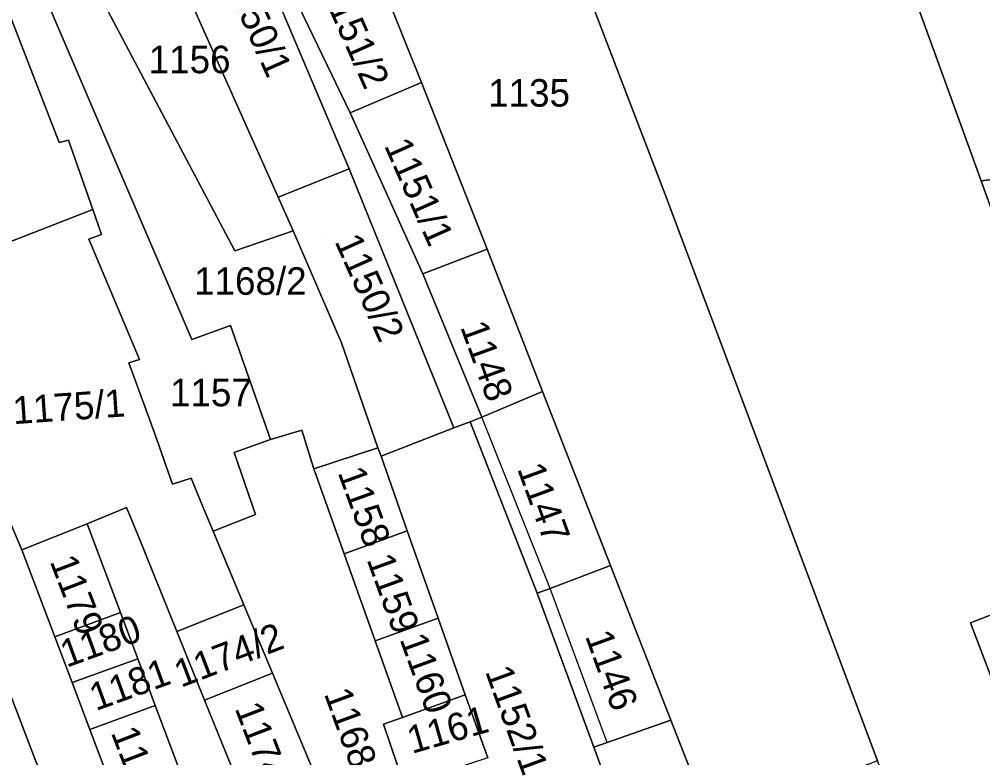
# Model space of a CAD drawing. Extents: x -263943 to -261149, y -1236934 to -1230686.
# Drawn here: x -262918.9 to -262849, y -1235419.6 to -1235365.9 of the extents above; entities that cross this region are included whole.
import ezdxf

# ---------------------------------------------------------------- set-up
doc = ezdxf.new("R2010")
doc.units = 0
for name, color, linetype in [('body_kn', 7, 'Continuous'), ('kladpar_druhypozemkov', 7, 'Continuous'), ('kladpar_hranice', 7, 'Continuous'), ('kladpar_parcelnecisla', 7, 'Continuous'), ('kladpar_plochy', 7, 'Continuous'), ('zappar_hrandruhpozemk', 7, 'Continuous')]:
    doc.layers.add(name, color=color, linetype=linetype)

msp = doc.modelspace()

# ---------------------------------------------------------------- linework, layer by layer
at = {"layer": 'body_kn'}
for p, q in [((-262889.74, -1235370.49), (-262889.74, -1235370.49)), ((-262894.91, -1235372.7), (-262894.91, -1235372.7)), ((-262894.91, -1235372.7), (-262894.91, -1235372.7)), ((-262916.04, -1235374.85), (-262916.04, -1235374.85)), ((-262915.36, -1235374.68), (-262915.36, -1235374.68)), ((-262894.99, -1235376.77), (-262894.99, -1235376.77)), ((-262849.08, -1235377.63), (-262849.08, -1235377.63)), ((-262849.08, -1235377.63), (-262849.08, -1235377.63)), ((-262900.14, -1235378.83), (-262900.14, -1235378.83)), ((-262871.9, -1235378.94), (-262871.9, -1235378.94)), ((-262913.59, -1235379.73), (-262913.59, -1235379.73)), ((-262912.96, -1235381.54), (-262912.96, -1235381.54)), ((-262899.05, -1235381.27), (-262899.05, -1235381.27)), ((-262913.9, -1235381.88), (-262913.9, -1235381.88)), ((-262903.29, -1235382.72), (-262903.29, -1235382.72)), ((-262884.96, -1235382.6), (-262884.96, -1235382.6)), ((-262884.96, -1235382.6), (-262884.96, -1235382.6)), ((-262889.62, -1235384.39), (-262889.62, -1235384.39)), ((-262903.61, -1235388.14), (-262903.61, -1235388.14)), ((-262906.41, -1235389.16), (-262906.41, -1235389.16)), ((-262895.55, -1235389.4), (-262895.55, -1235389.4)), ((-262910.99, -1235390.87), (-262910.99, -1235390.87)), ((-262910.22, -1235390.61), (-262910.22, -1235390.61)), ((-262880.94, -1235392.94), (-262880.94, -1235392.94)), ((-262886.2, -1235395.15), (-262886.2, -1235395.15)), ((-262886.2, -1235395.15), (-262886.2, -1235395.15)), ((-262885.35, -1235394.81), (-262885.35, -1235394.81)), ((-262898.41, -1235395.76), (-262898.41, -1235395.76)), ((-262887.38, -1235395.58), (-262887.38, -1235395.58)), ((-262909.1, -1235396.03), (-262909.1, -1235396.03)), ((-262900.7, -1235396.44), (-262900.7, -1235396.44)), ((-262892.89, -1235397.03), (-262892.89, -1235397.03)), ((-262892.89, -1235397.03), (-262892.89, -1235397.03)), ((-262903.33, -1235397.38), (-262903.33, -1235397.38)), ((-262903.33, -1235397.38), (-262903.33, -1235397.38)), ((-262892.67, -1235397.65), (-262892.67, -1235397.65)), ((-262897.56, -1235398.56), (-262897.56, -1235398.56)), ((-262897.56, -1235398.56), (-262897.56, -1235398.56)), ((-262906.47, -1235399.25), (-262906.47, -1235399.25)), ((-262907.82, -1235399.68), (-262907.82, -1235399.68)), ((-262911.15, -1235401.37), (-262911.15, -1235401.37)), ((-262905.58, -1235401.37), (-262905.58, -1235401.37)), ((-262901.79, -1235401.87), (-262901.79, -1235401.87)), ((-262914.01, -1235402.57), (-262914.01, -1235402.57)), ((-262914.01, -1235402.57), (-262914.01, -1235402.57)), ((-262910.34, -1235403.37), (-262910.34, -1235403.37)), ((-262904.86, -1235403.09), (-262904.86, -1235403.09)), ((-262890.76, -1235403.06), (-262890.76, -1235403.06)), ((-262918.75, -1235404.44), (-262918.75, -1235404.44)), ((-262918.75, -1235404.44), (-262918.75, -1235404.44)), ((-262895.35, -1235404.74), (-262895.35, -1235404.74)), ((-262895.35, -1235404.74), (-262895.35, -1235404.74)), ((-262876, -1235405.58), (-262876, -1235405.58)), ((-262881.32, -1235407.6), (-262881.32, -1235407.6)), ((-262881.32, -1235407.6), (-262881.32, -1235407.6)), ((-262880.39, -1235407.26), (-262880.39, -1235407.26)), ((-262880.39, -1235407.26), (-262880.39, -1235407.26)), ((-262902.63, -1235408.44), (-262902.63, -1235408.44)), ((-262911.6, -1235409.01), (-262911.6, -1235409.01)), ((-262888.52, -1235409.42), (-262888.52, -1235409.42)), ((-262849.84, -1235409.76), (-262849.84, -1235409.76)), ((-262849.84, -1235409.76), (-262849.84, -1235409.76)), ((-262907.5, -1235410.39), (-262907.5, -1235410.39)), ((-262907.5, -1235410.39), (-262907.5, -1235410.39)), ((-262916.37, -1235410.76), (-262916.37, -1235410.76)), ((-262916.37, -1235410.76), (-262916.37, -1235410.76)), ((-262893.1, -1235411.06), (-262893.1, -1235411.06)), ((-262893.1, -1235411.06), (-262893.1, -1235411.06)), ((-262910.34, -1235412.37), (-262910.34, -1235412.37)), ((-262900.56, -1235413.41), (-262900.56, -1235413.41)), ((-262915.11, -1235414.1), (-262915.11, -1235414.1)), ((-262915.11, -1235414.1), (-262915.11, -1235414.1)), ((-262905.48, -1235415.37), (-262905.48, -1235415.37)), ((-262886.56, -1235414.99), (-262886.56, -1235414.99)), ((-262909.07, -1235415.75), (-262909.07, -1235415.75)), ((-262891.12, -1235416.62), (-262891.12, -1235416.62)), ((-262891.12, -1235416.62), (-262891.12, -1235416.62)), ((-262871.61, -1235416.82), (-262871.61, -1235416.82)), ((-262871.61, -1235416.82), (-262871.61, -1235416.82)), ((-262913.82, -1235417.51), (-262913.82, -1235417.51)), ((-262913.82, -1235417.51), (-262913.82, -1235417.51)), ((-262892.5, -1235417.12), (-262892.5, -1235417.12)), ((-262892.5, -1235417.12), (-262892.5, -1235417.12)), ((-262877.22, -1235418.78), (-262877.22, -1235418.78)), ((-262876.24, -1235418.44), (-262876.24, -1235418.44)), ((-262876.24, -1235418.44), (-262876.24, -1235418.44))]:
    msp.add_line(p, q, dxfattribs=at)
at = {"layer": 'kladpar_druhypozemkov'}
for p, q in [((-262893.55, -1235366.32), (-262893.55, -1235366.32)), ((-262908.1, -1235367.62), (-262908.1, -1235367.62)), ((-262882.1, -1235370.22), (-262882.1, -1235370.22)), ((-262889.22, -1235377.36), (-262889.22, -1235377.36)), ((-262896.6, -1235381.42), (-262896.6, -1235381.42)), ((-262901.75, -1235384.31), (-262901.75, -1235384.31)), ((-262884.4, -1235389.09), (-262884.4, -1235389.09)), ((-262905.71, -1235391.65), (-262905.71, -1235391.65)), ((-262915.69, -1235392.79), (-262915.69, -1235392.79)), ((-262880.23, -1235400.03), (-262880.23, -1235400.03)), ((-262893.11, -1235400.1), (-262893.11, -1235400.1)), ((-262914.3, -1235406.19), (-262914.3, -1235406.19)), ((-262890.96, -1235406.2), (-262890.96, -1235406.2)), ((-262913.9, -1235410.39), (-262913.9, -1235410.39)), ((-262903.6, -1235410.69), (-262903.6, -1235410.69)), ((-262888.82, -1235412.59), (-262888.82, -1235412.59)), ((-262875.19, -1235412.53), (-262875.19, -1235412.53)), ((-262912.3, -1235413.69), (-262912.3, -1235413.69)), ((-262881.75, -1235416.04), (-262881.75, -1235416.04)), ((-262893.86, -1235417.16), (-262893.86, -1235417.16)), ((-262889, -1235417.42), (-262889, -1235417.42)), ((-262899.71, -1235418.72), (-262899.71, -1235418.72)), ((-262909.4, -1235419.39), (-262909.4, -1235419.39))]:
    msp.add_line(p, q, dxfattribs=at)
at = {"layer": 'kladpar_hranice'}
for points in [[(-262903.33, -1235397.38), (-262901.79, -1235401.87), (-262904.86, -1235403.09), (-262905.58, -1235401.37), (-262906.47, -1235399.25), (-262907.82, -1235399.68), (-262909.1, -1235396.03), (-262910.99, -1235390.87), (-262910.22, -1235390.61), (-262913.9, -1235381.88), (-262912.96, -1235381.54), (-262913.59, -1235379.73), (-262915.36, -1235374.68), (-262916.04, -1235374.85), (-262924.32, -1235353.5), (-262935.86, -1235323.3), (-262938.41, -1235316.63), (-262934.34, -1235315.61), (-262930.52, -1235327.14), (-262922.03, -1235352.73), (-262906.41, -1235389.16), (-262903.61, -1235388.14), (-262900.7, -1235396.44), (-262903.33, -1235397.38)], [(-262894.91, -1235372.7), (-262889.62, -1235384.39), (-262885.35, -1235394.81), (-262886.2, -1235395.15), (-262887.38, -1235395.58), (-262894.99, -1235376.77), (-262905, -1235353.07), (-262907.37, -1235347.45), (-262915.41, -1235316.94), (-262909.8, -1235320.41), (-262899.54, -1235355.41), (-262896.3, -1235362.61), (-262899.26, -1235363.63), (-262894.91, -1235372.7)], [(-262896.3, -1235362.61), (-262899.54, -1235355.41), (-262909.8, -1235320.41), (-262906.49, -1235322.44), (-262895.38, -1235356.42), (-262889.74, -1235370.49), (-262894.91, -1235372.7), (-262899.26, -1235363.63), (-262896.3, -1235362.61)], [(-262871.61, -1235416.82), (-262876, -1235405.58), (-262880.94, -1235392.94), (-262884.96, -1235382.6), (-262889.74, -1235370.49), (-262895.38, -1235356.42), (-262906.49, -1235322.44), (-262892.74, -1235323.7), (-262883.69, -1235348.18), (-262871.9, -1235378.94), (-262856.6, -1235419.77), (-262868.65, -1235424.42), (-262871.61, -1235416.82)], [(-262928.07, -1235382.5), (-262932.08, -1235372.58), (-262930.73, -1235371.9), (-262935.08, -1235360.72), (-262936.27, -1235361.14), (-262949.25, -1235327.15), (-262935.86, -1235323.3), (-262924.32, -1235353.5), (-262916.04, -1235374.85), (-262915.36, -1235374.68), (-262913.59, -1235379.73), (-262927.03, -1235384.96), (-262928.07, -1235382.5)], [(-262849.84, -1235409.76), (-262846.25, -1235419.24), (-262855.31, -1235423.16), (-262856.6, -1235419.77), (-262871.9, -1235378.94), (-262883.69, -1235348.18), (-262892.74, -1235323.7), (-262866.76, -1235328.92), (-262849.08, -1235377.63), (-262840.19, -1235402.28), (-262839.08, -1235405.59), (-262849.84, -1235409.76)], [(-262849.08, -1235377.63), (-262866.76, -1235328.92), (-262860.91, -1235327.39), (-262842.47, -1235376.18), (-262844.25, -1235376.69), (-262846.96, -1235377.38), (-262849.08, -1235377.63)], [(-262897.56, -1235398.56), (-262898.41, -1235395.76), (-262900.7, -1235396.44), (-262903.61, -1235388.14), (-262906.41, -1235389.16), (-262922.03, -1235352.73), (-262921.55, -1235352.56), (-262919.51, -1235351.85), (-262915.14, -1235360.27), (-262903.29, -1235382.72), (-262899.05, -1235381.27), (-262895.55, -1235389.4), (-262892.89, -1235397.03), (-262897.56, -1235398.56)], [(-262905, -1235353.07), (-262894.99, -1235376.77), (-262900.14, -1235378.83), (-262909.55, -1235357.71), (-262910.68, -1235355.09), (-262905, -1235353.07)], [(-262915.14, -1235360.27), (-262909.55, -1235357.71), (-262900.14, -1235378.83), (-262899.05, -1235381.27), (-262903.29, -1235382.72), (-262915.14, -1235360.27)], [(-262928.07, -1235382.5), (-262927.03, -1235384.96), (-262918.75, -1235404.44), (-262916.37, -1235410.76), (-262915.11, -1235414.1), (-262913.82, -1235417.51), (-262911.74, -1235423.02), (-262909.88, -1235427.97), (-262908.94, -1235430.48), (-262909.5, -1235430.69), (-262913.08, -1235432.07), (-262921.88, -1235409.02), (-262923.32, -1235409.62), (-262928.96, -1235395.64), (-262937, -1235374.96), (-262938.27, -1235375.39), (-262940.75, -1235369.37), (-262942.63, -1235363.69)], [(-262894.91, -1235372.7), (-262889.74, -1235370.49), (-262884.96, -1235382.6), (-262889.62, -1235384.39), (-262894.91, -1235372.7)], [(-262919.14, -1235424.34), (-262921.6, -1235417.5), (-262921.85, -1235417.59), (-262927.17, -1235404.74), (-262932.66, -1235391.49), (-262936.73, -1235381.66), (-262939.03, -1235375.73), (-262938.27, -1235375.39), (-262937, -1235374.96), (-262928.96, -1235395.64), (-262923.32, -1235409.62), (-262921.88, -1235409.02), (-262913.08, -1235432.07)], [(-262892.89, -1235397.03), (-262895.55, -1235389.4), (-262899.05, -1235381.27), (-262900.14, -1235378.83), (-262894.99, -1235376.77), (-262887.38, -1235395.58), (-262892.67, -1235397.65), (-262892.89, -1235397.03)], [(-262849.08, -1235377.63), (-262846.96, -1235377.38), (-262840.32, -1235386.77), (-262836.46, -1235400.92), (-262840.19, -1235402.28), (-262849.08, -1235377.63)], [(-262914.01, -1235402.57), (-262918.75, -1235404.44), (-262927.03, -1235384.96), (-262913.59, -1235379.73), (-262912.96, -1235381.54), (-262913.9, -1235381.88), (-262910.22, -1235390.61), (-262910.99, -1235390.87), (-262909.1, -1235396.03), (-262907.82, -1235399.68), (-262906.47, -1235399.25), (-262905.58, -1235401.37), (-262904.86, -1235403.09), (-262902.63, -1235408.44), (-262907.5, -1235410.39), (-262910.34, -1235403.37), (-262911.15, -1235401.37), (-262914.01, -1235402.57)], [(-262884.96, -1235382.6), (-262880.94, -1235392.94), (-262885.35, -1235394.81), (-262889.62, -1235384.39), (-262884.96, -1235382.6)], [(-262886.2, -1235395.15), (-262885.35, -1235394.81), (-262880.94, -1235392.94), (-262876, -1235405.58), (-262880.39, -1235407.26), (-262881.32, -1235407.6), (-262886.2, -1235395.15)], [(-262884.92, -1235419.56), (-262886.56, -1235414.99), (-262888.52, -1235409.42), (-262890.76, -1235403.06), (-262892.67, -1235397.65), (-262887.38, -1235395.58), (-262886.2, -1235395.15), (-262881.32, -1235407.6), (-262877.22, -1235418.78), (-262874.14, -1235427.17)], [(-262896.64, -1235422.8), (-262900.56, -1235413.41), (-262902.63, -1235408.44), (-262904.86, -1235403.09), (-262901.79, -1235401.87), (-262903.33, -1235397.38), (-262900.7, -1235396.44), (-262898.41, -1235395.76), (-262897.56, -1235398.56), (-262895.35, -1235404.74), (-262893.1, -1235411.06), (-262891.12, -1235416.62)], [(-262895.35, -1235404.74), (-262897.56, -1235398.56), (-262892.89, -1235397.03), (-262892.67, -1235397.65), (-262890.76, -1235403.06), (-262895.35, -1235404.74)], [(-262906.97, -1235421.35), (-262909.07, -1235415.75), (-262910.34, -1235412.37), (-262911.6, -1235409.01), (-262914.01, -1235402.57), (-262911.15, -1235401.37), (-262910.34, -1235403.37), (-262907.5, -1235410.39), (-262905.48, -1235415.37), (-262901.72, -1235424.67)], [(-262918.75, -1235404.44), (-262914.01, -1235402.57), (-262911.6, -1235409.01), (-262916.37, -1235410.76), (-262918.75, -1235404.44)], [(-262895.35, -1235404.74), (-262890.76, -1235403.06), (-262888.52, -1235409.42), (-262893.1, -1235411.06), (-262895.35, -1235404.74)], [(-262881.32, -1235407.6), (-262880.39, -1235407.26), (-262876, -1235405.58), (-262871.61, -1235416.82), (-262876.24, -1235418.44), (-262877.22, -1235418.78), (-262881.32, -1235407.6)], [(-262843.57, -1235458.14), (-262844.03, -1235456.74), (-262844.15, -1235456.37), (-262845.62, -1235451.73), (-262844.37, -1235451.34), (-262845.65, -1235447.62), (-262846.97, -1235447.64), (-262849.01, -1235441.58), (-262853.69, -1235427.31), (-262855.31, -1235423.16), (-262846.25, -1235419.24), (-262849.84, -1235409.76), (-262839.08, -1235405.59), (-262838.48, -1235407.11), (-262837.28, -1235410.16), (-262838.47, -1235410.75), (-262836.25, -1235414.99), (-262823.53, -1235439.2), (-262819.25, -1235451.48), (-262833.4, -1235455.4), (-262843.57, -1235458.14)], [(-262907.5, -1235410.39), (-262902.63, -1235408.44), (-262900.56, -1235413.41), (-262905.48, -1235415.37), (-262907.5, -1235410.39)], [(-262916.37, -1235410.76), (-262911.6, -1235409.01), (-262910.34, -1235412.37), (-262915.11, -1235414.1), (-262916.37, -1235410.76)], [(-262893.1, -1235411.06), (-262888.52, -1235409.42), (-262886.56, -1235414.99), (-262891.12, -1235416.62), (-262893.1, -1235411.06)], [(-262915.11, -1235414.1), (-262910.34, -1235412.37), (-262909.07, -1235415.75), (-262913.82, -1235417.51), (-262915.11, -1235414.1)], [(-262901.72, -1235424.67), (-262905.48, -1235415.37), (-262900.56, -1235413.41), (-262896.64, -1235422.8), (-262897.11, -1235422.97), (-262901.72, -1235424.67)], [(-262892.5, -1235417.12), (-262891.12, -1235416.62), (-262886.56, -1235414.99), (-262884.92, -1235419.56), (-262890.99, -1235421.56), (-262892.5, -1235417.12)], [(-262913.82, -1235417.51), (-262909.07, -1235415.75), (-262906.97, -1235421.35), (-262911.74, -1235423.02), (-262913.82, -1235417.51)], [(-262891.12, -1235416.62), (-262892.5, -1235417.12), (-262890.99, -1235421.56)], [(-262873.13, -1235426.81), (-262874.14, -1235427.17), (-262877.22, -1235418.78), (-262876.24, -1235418.44), (-262871.61, -1235416.82), (-262868.65, -1235424.42), (-262868.37, -1235425.13), (-262873.13, -1235426.81)]]:
    msp.add_lwpolyline(points, dxfattribs=at)
at = {"layer": 'kladpar_plochy'}
for points in [[(-262903.33, -1235397.38), (-262901.79, -1235401.87), (-262904.86, -1235403.09), (-262905.58, -1235401.37), (-262906.47, -1235399.25), (-262907.82, -1235399.68), (-262909.1, -1235396.03), (-262910.99, -1235390.87), (-262910.22, -1235390.61), (-262913.9, -1235381.88), (-262912.96, -1235381.54), (-262913.59, -1235379.73), (-262915.36, -1235374.68), (-262916.04, -1235374.85), (-262924.32, -1235353.5), (-262935.86, -1235323.3), (-262938.41, -1235316.63), (-262934.34, -1235315.61), (-262930.52, -1235327.14), (-262922.03, -1235352.73), (-262906.41, -1235389.16), (-262903.61, -1235388.14), (-262900.7, -1235396.44)], [(-262894.91, -1235372.7), (-262889.62, -1235384.39), (-262885.35, -1235394.81), (-262886.2, -1235395.15), (-262887.38, -1235395.58), (-262894.99, -1235376.77), (-262905, -1235353.07), (-262907.37, -1235347.45), (-262915.41, -1235316.94), (-262909.8, -1235320.41), (-262899.54, -1235355.41), (-262896.3, -1235362.61), (-262899.26, -1235363.63)], [(-262896.3, -1235362.61), (-262899.54, -1235355.41), (-262909.8, -1235320.41), (-262906.49, -1235322.44), (-262895.38, -1235356.42), (-262889.74, -1235370.49), (-262894.91, -1235372.7), (-262899.26, -1235363.63)], [(-262871.61, -1235416.82), (-262876, -1235405.58), (-262880.94, -1235392.94), (-262884.96, -1235382.6), (-262889.74, -1235370.49), (-262895.38, -1235356.42), (-262906.49, -1235322.44), (-262892.74, -1235323.7), (-262883.69, -1235348.18), (-262871.9, -1235378.94), (-262856.6, -1235419.77), (-262868.65, -1235424.42)], [(-262928.07, -1235382.5), (-262932.08, -1235372.58), (-262930.73, -1235371.9), (-262935.08, -1235360.72), (-262936.27, -1235361.14), (-262949.25, -1235327.15), (-262935.86, -1235323.3), (-262924.32, -1235353.5), (-262916.04, -1235374.85), (-262915.36, -1235374.68), (-262913.59, -1235379.73), (-262927.03, -1235384.96)], [(-262849.84, -1235409.76), (-262846.25, -1235419.24), (-262855.31, -1235423.16), (-262856.6, -1235419.77), (-262871.9, -1235378.94), (-262883.69, -1235348.18), (-262892.74, -1235323.7), (-262866.76, -1235328.92), (-262849.08, -1235377.63), (-262840.19, -1235402.28), (-262839.08, -1235405.59)], [(-262849.08, -1235377.63), (-262866.76, -1235328.92), (-262860.91, -1235327.39), (-262842.47, -1235376.18), (-262844.25, -1235376.69), (-262846.96, -1235377.38)], [(-262897.56, -1235398.56), (-262898.41, -1235395.76), (-262900.7, -1235396.44), (-262903.61, -1235388.14), (-262906.41, -1235389.16), (-262922.03, -1235352.73), (-262921.55, -1235352.56), (-262919.51, -1235351.85), (-262915.14, -1235360.27), (-262903.29, -1235382.72), (-262899.05, -1235381.27), (-262895.55, -1235389.4), (-262892.89, -1235397.03)], [(-262905, -1235353.07), (-262894.99, -1235376.77), (-262900.14, -1235378.83), (-262909.55, -1235357.71), (-262910.68, -1235355.09)], [(-262915.14, -1235360.27), (-262909.55, -1235357.71), (-262900.14, -1235378.83), (-262899.05, -1235381.27), (-262903.29, -1235382.72)], [(-262894.91, -1235372.7), (-262889.74, -1235370.49), (-262884.96, -1235382.6), (-262889.62, -1235384.39)], [(-262892.89, -1235397.03), (-262895.55, -1235389.4), (-262899.05, -1235381.27), (-262900.14, -1235378.83), (-262894.99, -1235376.77), (-262887.38, -1235395.58), (-262892.67, -1235397.65)], [(-262849.08, -1235377.63), (-262846.96, -1235377.38), (-262840.32, -1235386.77), (-262836.46, -1235400.92), (-262840.19, -1235402.28)], [(-262914.01, -1235402.57), (-262918.75, -1235404.44), (-262927.03, -1235384.96), (-262913.59, -1235379.73), (-262912.96, -1235381.54), (-262913.9, -1235381.88), (-262910.22, -1235390.61), (-262910.99, -1235390.87), (-262909.1, -1235396.03), (-262907.82, -1235399.68), (-262906.47, -1235399.25), (-262905.58, -1235401.37), (-262904.86, -1235403.09), (-262902.63, -1235408.44), (-262907.5, -1235410.39), (-262910.34, -1235403.37), (-262911.15, -1235401.37)], [(-262884.96, -1235382.6), (-262880.94, -1235392.94), (-262885.35, -1235394.81), (-262889.62, -1235384.39)], [(-262886.2, -1235395.15), (-262885.35, -1235394.81), (-262880.94, -1235392.94), (-262876, -1235405.58), (-262880.39, -1235407.26), (-262881.32, -1235407.6)], [(-262895.35, -1235404.74), (-262897.56, -1235398.56), (-262892.89, -1235397.03), (-262892.67, -1235397.65), (-262890.76, -1235403.06)], [(-262918.75, -1235404.44), (-262914.01, -1235402.57), (-262911.6, -1235409.01), (-262916.37, -1235410.76)], [(-262895.35, -1235404.74), (-262890.76, -1235403.06), (-262888.52, -1235409.42), (-262893.1, -1235411.06)], [(-262881.32, -1235407.6), (-262880.39, -1235407.26), (-262876, -1235405.58), (-262871.61, -1235416.82), (-262876.24, -1235418.44), (-262877.22, -1235418.78)], [(-262843.57, -1235458.14), (-262844.03, -1235456.74), (-262844.15, -1235456.37), (-262845.62, -1235451.73), (-262844.37, -1235451.34), (-262845.65, -1235447.62), (-262846.97, -1235447.64), (-262849.01, -1235441.58), (-262853.69, -1235427.31), (-262855.31, -1235423.16), (-262846.25, -1235419.24), (-262849.84, -1235409.76), (-262839.08, -1235405.59), (-262838.48, -1235407.11), (-262837.28, -1235410.16), (-262838.47, -1235410.75), (-262836.25, -1235414.99), (-262823.53, -1235439.2), (-262819.25, -1235451.48), (-262833.4, -1235455.4)], [(-262907.5, -1235410.39), (-262902.63, -1235408.44), (-262900.56, -1235413.41), (-262905.48, -1235415.37)], [(-262916.37, -1235410.76), (-262911.6, -1235409.01), (-262910.34, -1235412.37), (-262915.11, -1235414.1)], [(-262893.1, -1235411.06), (-262888.52, -1235409.42), (-262886.56, -1235414.99), (-262891.12, -1235416.62)], [(-262915.11, -1235414.1), (-262910.34, -1235412.37), (-262909.07, -1235415.75), (-262913.82, -1235417.51)], [(-262901.72, -1235424.67), (-262905.48, -1235415.37), (-262900.56, -1235413.41), (-262896.64, -1235422.8), (-262897.11, -1235422.97)], [(-262892.5, -1235417.12), (-262891.12, -1235416.62), (-262886.56, -1235414.99), (-262884.92, -1235419.56), (-262890.99, -1235421.56)], [(-262913.82, -1235417.51), (-262909.07, -1235415.75), (-262906.97, -1235421.35), (-262911.74, -1235423.02)], [(-262873.13, -1235426.81), (-262874.14, -1235427.17), (-262877.22, -1235418.78), (-262876.24, -1235418.44), (-262871.61, -1235416.82), (-262868.65, -1235424.42), (-262868.37, -1235425.13)]]:
    msp.add_lwpolyline(points, close=True, dxfattribs=at)
for points in [[(-262935.08, -1235360.72), (-262930.73, -1235371.9), (-262932.08, -1235372.58), (-262928.07, -1235382.5), (-262927.03, -1235384.96), (-262918.75, -1235404.44), (-262916.37, -1235410.76), (-262915.11, -1235414.1), (-262913.82, -1235417.51), (-262911.74, -1235423.02), (-262909.88, -1235427.97), (-262908.94, -1235430.48), (-262909.5, -1235430.69), (-262913.08, -1235432.07), (-262921.88, -1235409.02), (-262923.32, -1235409.62), (-262928.96, -1235395.64), (-262937, -1235374.96), (-262938.27, -1235375.39), (-262940.75, -1235369.37), (-262942.63, -1235363.69)], [(-262919.14, -1235424.34), (-262921.6, -1235417.5), (-262921.85, -1235417.59), (-262927.17, -1235404.74), (-262932.66, -1235391.49), (-262936.73, -1235381.66), (-262939.03, -1235375.73), (-262938.27, -1235375.39), (-262937, -1235374.96), (-262928.96, -1235395.64), (-262923.32, -1235409.62), (-262921.88, -1235409.02), (-262913.08, -1235432.07)], [(-262884.92, -1235419.56), (-262886.56, -1235414.99), (-262888.52, -1235409.42), (-262890.76, -1235403.06), (-262892.67, -1235397.65), (-262887.38, -1235395.58), (-262886.2, -1235395.15), (-262881.32, -1235407.6), (-262877.22, -1235418.78), (-262874.14, -1235427.17)], [(-262896.64, -1235422.8), (-262900.56, -1235413.41), (-262902.63, -1235408.44), (-262904.86, -1235403.09), (-262901.79, -1235401.87), (-262903.33, -1235397.38), (-262900.7, -1235396.44), (-262898.41, -1235395.76), (-262897.56, -1235398.56), (-262895.35, -1235404.74), (-262893.1, -1235411.06), (-262891.12, -1235416.62), (-262892.5, -1235417.12), (-262890.99, -1235421.56)], [(-262906.97, -1235421.35), (-262909.07, -1235415.75), (-262910.34, -1235412.37), (-262911.6, -1235409.01), (-262914.01, -1235402.57), (-262911.15, -1235401.37), (-262910.34, -1235403.37), (-262907.5, -1235410.39), (-262905.48, -1235415.37), (-262901.72, -1235424.67)]]:
    msp.add_lwpolyline(points, dxfattribs=at)
at = {"layer": 'zappar_hrandruhpozemk'}
for p, q in [((-262880.39, -1235407.26), (-262885.35, -1235394.81)), ((-262876.24, -1235418.44), (-262880.39, -1235407.26))]:
    msp.add_line(p, q, dxfattribs=at)

# ---------------------------------------------------------------- texts
at = {"layer": 'kladpar_parcelnecisla'}
for s, rotation, p in [('1150/1', 294, (-262904.222, -1235362.799)), ('1151/2', 294, (-262897.144, -1235363.649)), ('1151/1', 294, (-262892.472, -1235375.072)), ('1150/2', 294, (-262896.064, -1235382.036)), ('1148', 290, (-262886.931, -1235388.247)), ('1175/1', 4, (-262919.361, -1235395.321)), ('1158', 290, (-262895.83, -1235398.825)), ('1147', 290, (-262882.797, -1235398.554)), ('1179', 291, (-262916.748, -1235405.284)), ('1159', 290, (-262893.732, -1235405.147)), ('1180', 20, (-262915.51, -1235413.025)), ('1174/2', 21, (-262907.202, -1235414.482)), ('1146', 290, (-262877.863, -1235410.719)), ('1160', 290, (-262891.334, -1235410.94)), ('1181', 20, (-262913.386, -1235416.174)), ('1152/1', 290, (-262885.127, -1235413.286)), ('1168/1', 290, (-262896.829, -1235414.899)), ('1174/1', 291, (-262903.315, -1235415.961)), ('1161', 16, (-262890.423, -1235419.28)), ('1182', 291, (-262912.307, -1235417.729))]:
    msp.add_text(s, height=2, rotation=rotation, dxfattribs=at).set_placement(p)
for s, p in [('1156', (-262909.546, -1235369.82)), ('1135', (-262884.889, -1235372.25)), ('1168/2', (-262906.249, -1235385.92)), ('1157', (-262907.999, -1235394.02))]:
    msp.add_text(s, height=2, dxfattribs=at).set_placement(p)

doc.saveas('drawing.dxf')
